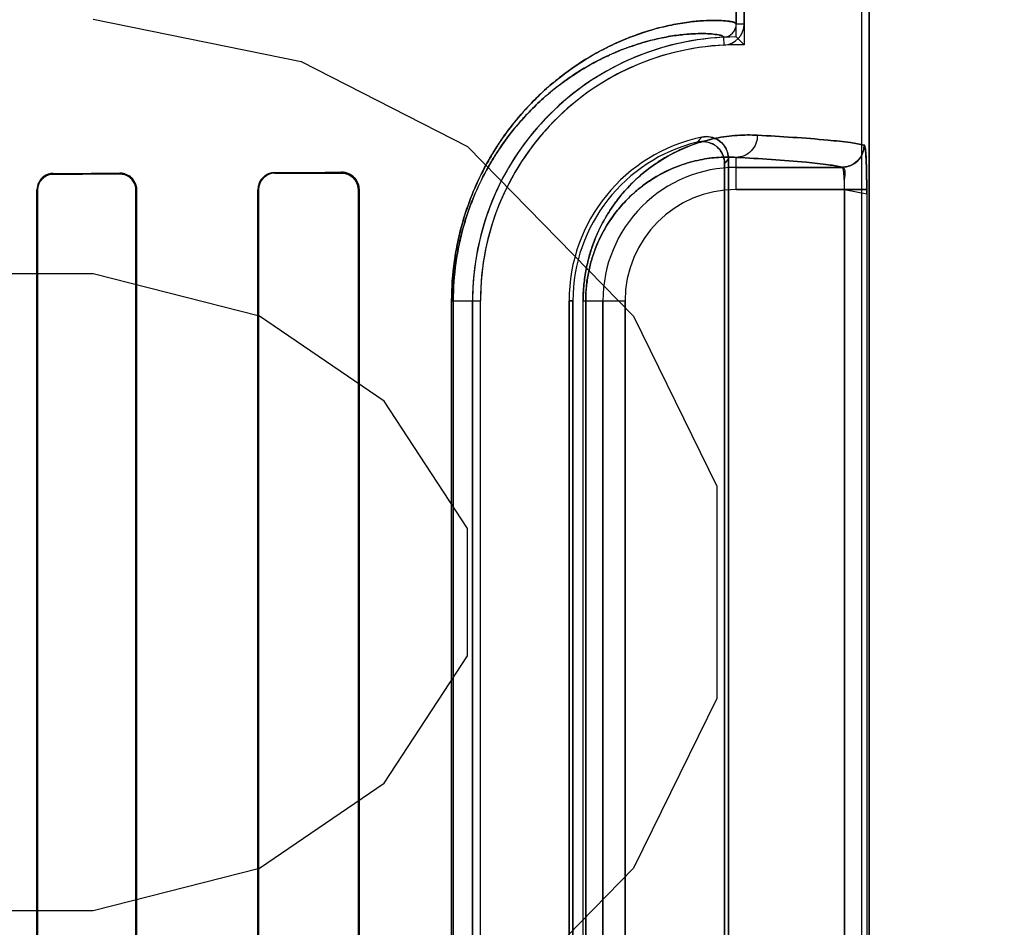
# Model space of a CAD drawing. Header units: millimetres. Extents: x 0 to 297, y 0 to 210.
# Tile 335 of 455: x 240.502 to 240.68, y 157.602 to 157.766. Entities that reach past the tile are written whole.
import ezdxf

# ---------------------------------------------------------------- set-up
doc = ezdxf.new("R2010")
doc.units = ezdxf.units.MM
doc.header["$LTSCALE"] = 16.335
doc.layers.get('0').update_dxf_attribs({"linetype": 'CONTINUOUS'})
for name, color, linetype in [('AXES_REF', 7, 'CONTINUOUS'), ('INTFCLR_1', 7, 'CONTINUOUS'), ('INTFCLR_72935', 7, 'CONTINUOUS')]:
    doc.layers.add(name, color=color, linetype=linetype)

msp = doc.modelspace()

# ---------------------------------------------------------------- linework, layer by layer
at = {"color": 7, "linetype": 'Continuous'}
for p, q in [((240.5152422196, 157.7661070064), (240.5527422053, 157.7584474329)), ((240.5527422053, 157.7584474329), (240.5827422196, 157.7431282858)), ((240.5827422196, 157.7431282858), (240.612742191, 157.7124899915)), ((240.5152422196, 157.7201495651), (240.4702422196, 157.7201495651)), ((240.545242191, 157.7124899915), (240.5152422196, 157.7201495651)), ((240.567742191, 157.6971708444), (240.545242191, 157.7124899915)), ((240.612742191, 157.7124899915), (240.6277422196, 157.6818516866)), ((240.5827422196, 157.674192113), (240.567742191, 157.6971708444)), ((240.6277422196, 157.6818516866), (240.6277422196, 157.6435538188)), ((240.5827422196, 157.6512133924), (240.5827422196, 157.674192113)), ((240.567742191, 157.6282346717), (240.5827422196, 157.6512133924)), ((240.6277422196, 157.6435538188), (240.612742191, 157.6129155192)), ((240.545242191, 157.6129155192), (240.567742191, 157.6282346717)), ((240.5152422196, 157.6052559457), (240.545242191, 157.6129155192)), ((240.612742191, 157.6129155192), (240.5827422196, 157.5822772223)), ((240.455242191, 157.6052559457), (240.5152422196, 157.6052559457))]:
    msp.add_line(p, q, dxfattribs=at)
for radius in [7.756662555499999, 7.756, 7.706331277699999]:
    msp.add_circle((241.4302422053, 154.539298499), radius, dxfattribs=at)
msp.add_arc((241.4302422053, 154.539298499), 7.68, 278.2771290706, 261.7228709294, dxfattribs=at)
at = {"layer": 'AXES_REF', "color": 9, "linetype": 'Continuous'}
msp.add_circle((241.4302422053, 154.539298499), 4.7428614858, dxfattribs=at)
msp.add_arc((241.4302422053, 154.539298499), 7.075609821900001, 94.4118118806, 85.5881881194, dxfattribs=at)
at = {"layer": 'INTFCLR_1', "color": 6, "linetype": 'Continuous'}
for p, q in [((240.6538495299, 159.4753006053), (240.6538495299, 157.3392871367)), ((240.6552601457, 159.4752871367), (240.6552601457, 157.3392871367)), ((240.6312601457, 158.7293596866), (240.6312601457, 157.7652145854)), ((240.6326707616, 157.765214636), (240.6326707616, 158.7293596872)), ((240.6298495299, 157.7409146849), (240.6298495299, 157.4976595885)), ((240.6291496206, 157.498537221), (240.6291496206, 157.7400370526)), ((240.5050621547, 157.7352871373), (240.5050621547, 157.5032871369)), ((240.505175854, 157.7352871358), (240.505175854, 157.5032871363)), ((240.5229187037, 157.5032871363), (240.5229187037, 157.7352871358)), ((240.5230399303, 157.5032871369), (240.5230399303, 157.7352871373)), ((240.5449057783, 157.7352871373), (240.5449057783, 157.5032871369)), ((240.5450369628, 157.7352871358), (240.5450369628, 157.5032871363)), ((240.5630763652, 157.5032871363), (240.5630763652, 157.7352871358)), ((240.5632214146, 157.5032871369), (240.5632214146, 157.7352871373)), ((240.5836754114, 157.7152871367), (240.5836754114, 157.5232871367)), ((240.5850860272, 157.5232871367), (240.5850860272, 157.7152871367)), ((240.6010860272, 157.5232871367), (240.6010860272, 157.7152871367)), ((240.6017859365, 157.7152871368), (240.6017859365, 157.5232871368))]:
    msp.add_line(p, q, dxfattribs=at)
at = {"layer": 'INTFCLR_1', "color": 9, "linetype": 'Continuous'}
for p, q in [((240.6326707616, 157.7652144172), (240.6312601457, 157.7652144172)), ((240.6289753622, 157.7628169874), (240.629043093, 157.7614079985)), ((240.6312601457, 157.7353563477), (240.6312601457, 157.7411512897)), ((240.6503716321, 157.7393557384), (240.6312601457, 157.7393557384)), ((240.5080185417, 157.7381386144), (240.5080185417, 157.7382536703)), ((240.5200185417, 157.7382970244), (240.5200185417, 157.7381774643)), ((240.5480185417, 157.7382806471), (240.5480185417, 157.7384142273)), ((240.5600185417, 157.7384731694), (240.5600185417, 157.7383313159)), ((240.5050621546, 157.7352871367), (240.505175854, 157.7352871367)), ((240.5229187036, 157.7352871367), (240.5230399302, 157.7352871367)), ((240.5449057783, 157.7352871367), (240.5450369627, 157.7352871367)), ((240.5630763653, 157.7352871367), (240.5632214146, 157.7352871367)), ((240.6312601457, 157.7353563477), (240.6547983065, 157.7353563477)), ((240.6508024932, 157.5032179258), (240.6508024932, 157.7353563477)), ((240.6547983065, 157.7353563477), (240.6547983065, 157.5032179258)), ((240.5798990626, 157.5232871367), (240.5798990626, 157.7152871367)), ((240.5798990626, 157.7152871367), (240.5850860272, 157.7152871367)), ((240.5801941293, 157.7152871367), (240.5801941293, 157.5232871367)), ((240.6010860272, 157.7152871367), (240.6017859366, 157.7152871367)), ((240.6036278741, 157.5232871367), (240.6036278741, 157.7152871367)), ((240.6036278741, 157.7152871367), (240.6111909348, 157.7152871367)), ((240.6040953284, 157.7152871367), (240.6040953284, 157.5232871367)), ((240.607191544, 157.7152871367), (240.607191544, 157.5232871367)), ((240.6111909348, 157.5232871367), (240.6111909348, 157.7152871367))]:
    msp.add_line(p, q, dxfattribs=at)
at = {"layer": 'INTFCLR_1', "color": 7, "linetype": 'Continuous'}
msp.add_lwpolyline([(240.5609932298, 157.7381756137), (240.5608931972, 157.7382069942), (240.560790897, 157.7382352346), (240.5606864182, 157.7382601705), (240.5605799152, 157.7382816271), (240.5604714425, 157.7382994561), (240.5603609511, 157.738313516), (240.5602485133, 157.7383236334), (240.5601343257, 157.7383296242), (240.5600185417, 157.7383313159)], dxfattribs=at)
at = {"layer": 'INTFCLR_1', "color": 6, "linetype": 'Continuous'}
for centre, radius, start, end in [((240.628859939, 157.7652144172), 0.0024002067, 272.7555668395, 360), ((240.628859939, 157.7652144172), 0.0038108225, 272.7547928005, 1.58871e-05), ((240.6312601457, 157.7152871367), 0.04758473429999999, 92.75211805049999, 179.9999999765), ((240.6312601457, 157.7152871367), 0.04617411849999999, 92.75211729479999, 179.9999985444), ((240.6312601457, 157.7152871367), 0.0301741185, 101.8889180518, 179.9999977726), ((240.6312601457, 157.7152871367), 0.0294742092, 103.835236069, 179.9999998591), ((240.5080273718, 157.7352871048), 0.0028515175, 90.177425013, 179.9993776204), ((240.52002993, 157.7352870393), 0.0030100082, 0.0018659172, 90.21677973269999), ((240.5480329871, 157.7352870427), 0.0031272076, 90.26466371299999, 179.9982656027), ((240.5480305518, 157.7352870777), 0.0029935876, 90.2298697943, 179.9988878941), ((240.5600351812, 157.7352869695), 0.0031862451, 0.0030183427, 90.2992163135)]:
    msp.add_arc(centre, radius, start, end, dxfattribs=at)
at = {"layer": 'INTFCLR_1', "color": 9, "linetype": 'Continuous'}
for centre, radius, start, end in [((240.6814216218, 157.69231471), 0.07703654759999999, 137.0401802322, 137.9559483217), ((240.6811680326, 157.6992704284), 0.0660895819, 140.9411471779, 141.9143409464), ((240.6312601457, 157.7152871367), 0.0240686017, 89.99999999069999, 179.9999999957), ((240.6312601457, 157.7152871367), 0.020069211, 90.00000006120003, 179.9999997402)]:
    msp.add_arc(centre, radius, start, end, dxfattribs=at)
at = {"layer": 'INTFCLR_1', "color": 7, "linetype": 'Continuous'}
msp.add_arc((240.6503623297, 157.7433563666), 0.0040009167, 270.1332247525, 359.9822812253, dxfattribs=at)
at = {"layer": 'INTFCLR_1', "color": 6, "linetype": 'Continuous'}
for major_axis, start_param, end_param in [((0.4172416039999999, 0), -0.7888979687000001, -0.7475038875), ((0.441241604, 0), -0.8415583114, -0.8044638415), ((0.4172416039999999, 0), -0.642674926, -0.5930216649), ((0.441241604, 0), -0.7121557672, -0.6694696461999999)]:
    msp.add_ellipse((240.2140185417, 157.7392871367), major_axis=major_axis, ratio=0.0034906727, start_param=start_param, end_param=end_param, dxfattribs=at)
at = {"layer": 'INTFCLR_1', "color": 9, "linetype": 'Continuous'}
for points, knots in [([(240.6312601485, 157.7652146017), (240.6312601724, 157.7653254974), (240.6308683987, 157.7655465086), (240.6296883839, 157.7657793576), (240.6277020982, 157.7659087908), (240.6251744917, 157.7658298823), (240.6225084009, 157.7655708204), (240.6193561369, 157.7650370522), (240.6164327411, 157.7643051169), (240.6138605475, 157.7634875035), (240.61093812, 157.7624093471), (240.6069922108, 157.7606076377), (240.6029853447, 157.7582215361), (240.6001005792, 157.7561333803), (240.5983530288, 157.7547333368), (240.5965094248, 157.7531485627), (240.5941750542, 157.7509069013), (240.5914149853, 157.7478093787), (240.5891950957, 157.7448474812), (240.5874633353, 157.7421753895), (240.5856932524, 157.7391263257), (240.5840851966, 157.7357693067), (240.5828835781, 157.7326087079), (240.5822357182, 157.7306447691), (240.5816198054, 157.728562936), (240.5810924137, 157.7264045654), (240.5806625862, 157.7241759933), (240.5801078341, 157.7206656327), (240.5798990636, 157.7176804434), (240.5798990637, 157.7152871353)], [0, 0, 0, 0, 0.0041250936, 0.0132564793, 0.0482716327, 0.075090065, 0.1080986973, 0.1475742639, 0.1940030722, 0.2200359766, 0.2479478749, 0.3098346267, 0.3811008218, 0.4210070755, 0.4422222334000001, 0.46437903, 0.5114245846, 0.562487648, 0.6185464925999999, 0.6489140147, 0.6808923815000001, 0.7496495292, 0.7870559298, 0.8066095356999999, 0.8265636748, 0.8678037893, 0.8891910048, 0.9109738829, 1, 1, 1, 1]), ([(240.6289753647, 157.7628170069), (240.6289757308, 157.762925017), (240.6286125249, 157.7631494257), (240.6274822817, 157.7633862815), (240.6256051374, 157.7635246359), (240.6232049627, 157.7634622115), (240.6206764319, 157.7632264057), (240.6176848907, 157.7627282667), (240.614910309, 157.7620387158), (240.6124685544, 157.761265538), (240.6096932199, 157.7602437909), (240.6059448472, 157.758532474), (240.6021388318, 157.756262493), (240.5993985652, 157.754274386), (240.5977380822, 157.7529406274), (240.5959857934, 157.7514301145), (240.5937668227, 157.7492926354), (240.5911431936, 157.7463381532), (240.5890331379, 157.7435124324), (240.587386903, 157.7409626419), (240.5857036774, 157.7380518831), (240.5841747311, 157.7348469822), (240.5830323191, 157.7318297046), (240.5824162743, 157.7299544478), (240.5818305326, 157.7279663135), (240.5813290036, 157.7259050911), (240.5809202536, 157.7237768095), (240.5803926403, 157.7204239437), (240.5801941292, 157.7175729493), (240.5801941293, 157.7152871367)], [0, 0, 0, 0, 0.004220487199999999, 0.0133545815, 0.04826561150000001, 0.0749769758, 0.1078554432, 0.1471834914, 0.1934537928, 0.2194060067, 0.2472383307, 0.308975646, 0.380119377, 0.4199814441, 0.4411803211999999, 0.4633254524, 0.5103642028, 0.5614471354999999, 0.617559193, 0.6479685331, 0.6800001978, 0.7489013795, 0.7864009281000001, 0.8060068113, 0.826016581, 0.8673780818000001, 0.888831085, 0.9106825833, 1, 1, 1, 1]), ([(240.6350771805, 157.7451506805), (240.6338657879, 157.7452175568), (240.6313288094, 157.7451996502), (240.627377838, 157.7446597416), (240.6231413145, 157.7434627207), (240.6195112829, 157.7417979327), (240.6165353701, 157.7399457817), (240.6146251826, 157.7384916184), (240.6131001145, 157.737139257), (240.6115126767, 157.7355731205), (240.6095523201, 157.7332765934), (240.6077894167, 157.7306025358), (240.6064881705, 157.7281105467), (240.6055623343, 157.7259551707), (240.6047602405, 157.7235709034), (240.604131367, 157.7209743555), (240.6037225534, 157.7181878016), (240.603627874, 157.7162683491), (240.6036278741, 157.7152871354)], [0, 0, 0, 0, 0.0750536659, 0.1564805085, 0.2459796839, 0.3464559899, 0.4023291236, 0.4625807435, 0.4947026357, 0.5283756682, 0.6004715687, 0.6810517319, 0.7259046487, 0.7742538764, 0.8260146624, 0.8813433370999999, 0.9392998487, 1, 1, 1, 1]), ([(240.6350771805, 157.7451506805), (240.6350747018, 157.7446529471), (240.6348830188, 157.7436142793), (240.6340379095, 157.742262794), (240.6327456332, 157.7413610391), (240.6317368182, 157.7411538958), (240.6312601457, 157.7411512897)], [0, 0, 0, 0, 0.2451610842, 0.5075751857, 0.7652119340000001, 1, 1, 1, 1]), ([(240.6543635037, 157.7433551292), (240.6535532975, 157.7435746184), (240.651372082, 157.7439017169), (240.6449520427, 157.7445861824), (240.6393341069, 157.744915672), (240.6350771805, 157.7451506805)], [0, 0, 0, 0, 0.1299135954, 0.3401620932, 1, 1, 1, 1]), ([(240.6312601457, 157.7411512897), (240.6302202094, 157.7412178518), (240.6280395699, 157.7412206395), (240.624638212, 157.7407767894), (240.6209847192, 157.7397606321), (240.6178502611, 157.7383313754), (240.6152788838, 157.7367339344), (240.6136263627, 157.7354763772), (240.6123066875, 157.7343051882), (240.6109311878, 157.7329462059), (240.6092317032, 157.7309507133), (240.6077045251, 157.7286263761), (240.6065765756, 157.7264589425), (240.6057736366, 157.7245827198), (240.6050778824, 157.7225058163), (240.6045321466, 157.7202433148), (240.6041775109, 157.7178152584), (240.6040952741, 157.7161424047), (240.6040953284, 157.7152871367)], [0, 0, 0, 0, 0.0744459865, 0.155311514, 0.2443281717, 0.3444036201, 0.4001947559, 0.4603491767, 0.4924878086, 0.5261985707, 0.5984270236, 0.6792967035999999, 0.7242751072, 0.7728542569, 0.8249392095, 0.880574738, 0.9388989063, 1, 1, 1, 1]), ([(240.6312601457, 157.7411512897), (240.6354785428, 157.7409162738), (240.641045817, 157.7405867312), (240.6474075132, 157.7399023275), (240.6495690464, 157.7395751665), (240.6503716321, 157.7393557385)], [0, 0, 0, 0, 0.6598051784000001, 0.8700608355, 1, 1, 1, 1])]:
    msp.add_open_spline(points, degree=3, knots=knots, dxfattribs=at)
at = {"layer": 'INTFCLR_1', "color": 6, "linetype": 'Continuous'}
for points, knots in [([(240.6291496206, 157.7400370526), (240.6291496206, 157.7406902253), (240.6288158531, 157.7420133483), (240.6271767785, 157.7438319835), (240.6252448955, 157.7441606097), (240.624211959, 157.7439062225)], [0, 0, 0, 0, 0.2761842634, 0.5501881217, 1, 1, 1, 1]), ([(240.6250438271, 157.7448139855), (240.62567039, 157.7449458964), (240.6270099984, 157.7448989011), (240.6291017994, 157.7437190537), (240.6298495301, 157.7419563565), (240.6298495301, 157.740914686)], [0, 0, 0, 0, 0.2757365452, 0.5514172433, 1, 1, 1, 1]), ([(240.5080185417, 157.7382536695), (240.5074247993, 157.7382516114), (240.5058854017, 157.7377927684), (240.5050621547, 157.7361981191), (240.5050621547, 157.7352871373)], [0, 0, 0, 0, 0.3945869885, 1, 1, 1, 1]), ([(240.5229187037, 157.7352871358), (240.5229187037, 157.735865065), (240.5224772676, 157.7373730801), (240.5209126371, 157.7381804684), (240.5200185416, 157.7381774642)], [0, 0, 0, 0, 0.3926070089, 1, 1, 1, 1])]:
    msp.add_open_spline(points, degree=3, knots=knots, dxfattribs=at)
at = {"layer": 'INTFCLR_1', "color": 7, "linetype": 'Continuous'}
for points, knots in [([(240.6543145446, 157.7434057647), (240.6543181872, 157.7426391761), (240.6539231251, 157.7412882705), (240.6524298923, 157.739779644), (240.6510844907, 157.7393774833), (240.6503232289, 157.7393811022)], [0, 0, 0, 0, 0.3692997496, 0.633266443, 1, 1, 1, 1]), ([(240.6543145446, 157.7434057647), (240.6543909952, 157.7434968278), (240.6545508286, 157.7428047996), (240.6546222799, 157.7419695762), (240.6547347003, 157.7401302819), (240.654772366, 157.7383590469), (240.6547942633, 157.7368794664), (240.6547983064, 157.7358710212), (240.6547983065, 157.7353563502)], [0, 0, 0, 0, 0.0440197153, 0.1339656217, 0.4566814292, 0.6255919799, 0.8094559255, 1, 1, 1, 1]), ([(240.6547983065, 157.7353563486), (240.6547982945, 157.7360958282), (240.6547910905, 157.7375179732), (240.6547441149, 157.7395110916), (240.6546886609, 157.7414474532), (240.6545284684, 157.742689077), (240.6543635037, 157.7433551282)], [0, 0, 0, 0, 0.2764959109, 0.5316625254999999, 0.7456761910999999, 1, 1, 1, 1]), ([(240.6508024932, 157.7353563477), (240.6508024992, 157.7356136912), (240.6507973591, 157.7363324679), (240.6507460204, 157.7376186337), (240.650678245, 157.7383723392), (240.650490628, 157.7394804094), (240.6503232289, 157.7393811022)], [0, 0, 0, 0, 0.188311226, 0.5371313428, 0.8575728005, 1, 1, 1, 1]), ([(240.6508024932, 157.7353563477), (240.6508025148, 157.7358139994), (240.650636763, 157.7369675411), (240.6512495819, 157.7392361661), (240.6503716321, 157.7393557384)], [0, 0, 0, 0, 0.3405889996, 1, 1, 1, 1]), ([(240.5630763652, 157.7352871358), (240.5630765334, 157.7358165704), (240.5628008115, 157.7368346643), (240.5616769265, 157.7380207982), (240.5605992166, 157.7383215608), (240.5600185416, 157.738331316)], [0, 0, 0, 0, 0.3351505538, 0.6323606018, 1, 1, 1, 1]), ([(240.5630763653, 157.7352871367), (240.5630763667, 157.7358379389), (240.5627302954, 157.7371072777), (240.5616534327, 157.7379559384), (240.5609932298, 157.7381756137)], [0, 0, 0, 0, 0.4418459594, 1, 1, 1, 1])]:
    msp.add_open_spline(points, degree=3, knots=knots, dxfattribs=at)
at = {"layer": 'INTFCLR_72935', "color": 6, "linetype": 'Continuous'}
for p, q in [((240.6538495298, 159.4753140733), (240.6538495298, 157.3392871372)), ((240.6552601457, 157.3392871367), (240.6552601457, 159.4752871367)), ((240.6326707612, 158.7331345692), (240.6326707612, 157.7614397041)), ((240.6312601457, 157.762871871), (240.6312601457, 158.7317024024)), ((240.6298495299, 157.4976595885), (240.6298495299, 157.7409146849)), ((240.6291496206, 157.7400370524), (240.6291496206, 157.4985372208)), ((240.5050621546, 157.5032871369), (240.5050621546, 157.7352871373)), ((240.5051758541, 157.5032871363), (240.5051758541, 157.7352871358)), ((240.5229187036, 157.7352871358), (240.5229187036, 157.5032871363)), ((240.5230399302, 157.7352871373), (240.5230399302, 157.5032871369)), ((240.5449057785, 157.5032871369), (240.5449057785, 157.7352871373)), ((240.5450369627, 157.5032871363), (240.5450369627, 157.7352871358)), ((240.5630763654, 157.7352871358), (240.5630763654, 157.5032871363)), ((240.5632214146, 157.7352871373), (240.5632214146, 157.5032871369)), ((240.5836754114, 157.5232871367), (240.5836754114, 157.7152871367)), ((240.5850860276, 157.5232871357), (240.5850860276, 157.7152871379)), ((240.6010860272, 157.7152871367), (240.6010860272, 157.5232871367)), ((240.6017859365, 157.5232871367), (240.6017859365, 157.7152871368))]:
    msp.add_line(p, q, dxfattribs=at)
at = {"layer": 'INTFCLR_72935', "color": 9, "linetype": 'Continuous'}
for p, q in [((240.6312601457, 157.7353563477), (240.6312601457, 157.7411512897)), ((240.6312601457, 157.7393557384), (240.6503716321, 157.7393557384)), ((240.5080185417, 157.7382536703), (240.5080185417, 157.7381386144)), ((240.5200185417, 157.7381774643), (240.5200185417, 157.7382970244)), ((240.5480185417, 157.7384142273), (240.5480185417, 157.7382806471)), ((240.5600185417, 157.7383313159), (240.5600185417, 157.7384731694)), ((240.505175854, 157.7352871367), (240.5050621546, 157.7352871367)), ((240.5230399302, 157.7352871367), (240.5229187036, 157.7352871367)), ((240.5450369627, 157.7352871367), (240.5449057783, 157.7352871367)), ((240.5632214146, 157.7352871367), (240.5630763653, 157.7352871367)), ((240.6508024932, 157.7353563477), (240.6312601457, 157.7353563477)), ((240.6508024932, 157.7353563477), (240.6508024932, 157.5032179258)), ((240.6547983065, 157.7353563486), (240.6547983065, 157.5032179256)), ((240.5798990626, 157.7152871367), (240.5850860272, 157.7152871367)), ((240.5798990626, 157.5232871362), (240.5798990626, 157.7152871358)), ((240.5801941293, 157.5232871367), (240.5801941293, 157.7152871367)), ((240.6017859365, 157.7152871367), (240.6010860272, 157.7152871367)), ((240.603627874, 157.5232871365), (240.603627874, 157.7152871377)), ((240.6036278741, 157.7152871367), (240.6111909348, 157.7152871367)), ((240.6040953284, 157.5232871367), (240.6040953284, 157.7152871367)), ((240.607191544, 157.5232871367), (240.607191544, 157.7152871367)), ((240.6111909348, 157.7152871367), (240.6111909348, 157.5232871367))]:
    msp.add_line(p, q, dxfattribs=at)
at = {"layer": 'INTFCLR_72935', "color": 7, "linetype": 'Continuous'}
for p, q in [((240.6547983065, 157.7353563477), (240.6508024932, 157.7353563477)), ((240.6508024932, 157.7353563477), (240.6548000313, 157.7345834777))]:
    msp.add_line(p, q, dxfattribs=at)
for points in [[(240.5210149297, 157.7381313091), (240.5209124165, 157.7381647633), (240.5208076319, 157.7381948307), (240.5207006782, 157.7382213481), (240.5205917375, 157.7382441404), (240.5204808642, 157.7382630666), (240.5203679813, 157.7382779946), (240.5202531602, 157.7382887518), (240.5201366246, 157.7382951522), (240.5200185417, 157.7382970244)], [(240.5610120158, 157.7383197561), (240.5609134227, 157.7383497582), (240.5608120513, 157.7383770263), (240.5607079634, 157.7384013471), (240.5606017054, 157.7384224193), (240.5604928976, 157.7384401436), (240.5603802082, 157.7384544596), (240.5602632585, 157.7384650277), (240.5601426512, 157.7384713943), (240.5600185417, 157.7384731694)], [(240.5600185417, 157.7383313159), (240.560127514, 157.7383298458), (240.5602374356, 157.7383244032), (240.5603481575, 157.7383148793), (240.5604603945, 157.738301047), (240.5605730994, 157.738282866), (240.5606835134, 157.7382608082), (240.5607906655, 157.7382352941), (240.5608953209, 157.7382063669), (240.5609973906, 157.7381742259)]]:
    msp.add_lwpolyline(points, dxfattribs=at)
at = {"layer": 'INTFCLR_72935', "color": 6, "linetype": 'Continuous'}
for centre, radius, start, end in [((240.6312601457, 157.7152871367), 0.04758473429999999, 90, 180.0000000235), ((240.5382213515, 157.6698223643), 0.1315842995, 44.12798397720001, 45.00329824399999), ((240.6312601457, 157.7152871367), 0.04617411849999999, 88.2493462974, 179.9999985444), ((240.6312601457, 157.7152871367), 0.0301741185, 101.8889180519, 179.9999977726), ((240.6312601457, 157.7152871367), 0.0294742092, 103.8352360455, 179.9999997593), ((240.6503623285, 157.7433563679), 0.0040009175, 270.1332424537, 359.9822620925), ((240.5480331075, 157.7352869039), 0.0031273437, 90.2668596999, 179.9957233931), ((240.5480305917, 157.7352870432), 0.002993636, 90.2306273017, 179.9982278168)]:
    msp.add_arc(centre, radius, start, end, dxfattribs=at)
at = {"layer": 'INTFCLR_72935', "color": 9, "linetype": 'Continuous'}
for centre, radius, start, end in [((240.6814216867, 157.69231465), 0.07703663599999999, 137.0401804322, 137.955947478), ((240.6811680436, 157.6992704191), 0.0660895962, 140.9411469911, 141.9143405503), ((240.6312601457, 157.7152871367), 0.0240686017, 90.0000000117, 180.0000000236), ((240.6312601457, 157.7152871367), 0.020069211, 90.00000006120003, 179.9999997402)]:
    msp.add_arc(centre, radius, start, end, dxfattribs=at)
at = {"layer": 'INTFCLR_72935', "color": 6, "linetype": 'Continuous'}
for major_axis, start_param, end_param in [((0.4172416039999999, 0), -0.7888979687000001, -0.7475038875), ((0.441241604, 0), -0.8415583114, -0.8044638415), ((0.4172416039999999, 0), -0.642674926, -0.5930216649), ((0.441241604, 0), -0.7121557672, -0.6694696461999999)]:
    msp.add_ellipse((240.2140185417, 157.7392871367), major_axis=major_axis, ratio=0.0034906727, start_param=start_param, end_param=end_param, dxfattribs=at)
at = {"layer": 'INTFCLR_72935', "color": 9, "linetype": 'Continuous'}
for points, knots in [([(240.5798990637, 157.7152871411), (240.5798990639, 157.717677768), (240.5801073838, 157.7206598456), (240.5806607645, 157.7241653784), (240.5810889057, 157.7263880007), (240.5817377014, 157.7290479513), (240.5825344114, 157.7316022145), (240.5832386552, 157.7335426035), (240.5842893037, 157.736192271), (240.5856706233, 157.7390823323), (240.5874341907, 157.7421277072), (240.5891657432, 157.7448062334), (240.5909889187, 157.747243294), (240.5928731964, 157.7494461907), (240.5946742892, 157.7513860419), (240.5976821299, 157.7542752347), (240.6019639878, 157.7576114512), (240.6062809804, 157.7601854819), (240.6095143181, 157.7617594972), (240.6123907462, 157.7629813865), (240.6157146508, 157.7641260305), (240.6193762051, 157.765041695), (240.6225398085, 157.7655752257), (240.6252105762, 157.7658324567), (240.6277310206, 157.7659080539), (240.6297038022, 157.7657771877), (240.6308749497, 157.7655443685), (240.6312601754, 157.7653242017), (240.6312601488, 157.7652146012)], [0, 0, 0, 0, 0.08892935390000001, 0.1106974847, 0.1320156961, 0.1731121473, 0.21247223, 0.2314805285, 0.2498887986, 0.3184980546, 0.3503473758, 0.3807584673, 0.4371051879, 0.4633880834, 0.4885695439, 0.5355476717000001, 0.6184022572, 0.6898557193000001, 0.7220813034, 0.7521202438, 0.8060674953, 0.8526640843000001, 0.8923378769, 0.9253925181, 0.9521389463, 0.9869003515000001, 0.9959229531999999, 1, 1, 1, 1]), ([(240.5801941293, 157.7152871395), (240.5801941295, 157.7175703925), (240.580392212, 157.7204184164), (240.5809185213, 157.7237666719), (240.5813256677, 157.7258892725), (240.5819426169, 157.7284293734), (240.5827002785, 157.7308686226), (240.5833700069, 157.7327215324), (240.5843688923, 157.7352509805), (240.585682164, 157.7380098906), (240.5873591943, 157.7409171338), (240.5890052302, 157.7434730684), (240.5907384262, 157.745798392), (240.5925298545, 157.7478999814), (240.5942416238, 157.749749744), (240.5970993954, 157.7525033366), (240.601167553, 157.7556814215), (240.6052697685, 157.7581311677), (240.6083413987, 157.7596268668), (240.6110726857, 157.7607862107), (240.6142283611, 157.7618699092), (240.6177039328, 157.7627326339), (240.6207062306, 157.7632304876), (240.6232391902, 157.7634645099), (240.6256325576, 157.7635237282), (240.6274969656, 157.7633841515), (240.6286186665, 157.7631471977), (240.6289757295, 157.7629237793), (240.6289753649, 157.7628170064)], [0, 0, 0, 0, 0.0892203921, 0.1110571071, 0.1324409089, 0.1736583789, 0.2131260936, 0.2321829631, 0.2506359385, 0.3193892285, 0.3512918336, 0.3817450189, 0.4381455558, 0.4644423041, 0.4896300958, 0.5366014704, 0.6193841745, 0.690715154, 0.7228680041, 0.752829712, 0.8066164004, 0.8530538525, 0.8925792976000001, 0.9255035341, 0.9521432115, 0.9868018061, 0.9958277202, 1, 1, 1, 1]), ([(240.6036278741, 157.7152871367), (240.6036278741, 157.7162577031), (240.6037213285, 157.7181732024), (240.6041268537, 157.7209514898), (240.6047543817, 157.7235496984), (240.6055512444, 157.7259255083), (240.6064715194, 157.7280747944), (240.607477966, 157.7300092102), (240.6085455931, 157.7317506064), (240.6099826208, 157.7337805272), (240.6118458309, 157.7359636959), (240.6138346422, 157.737827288), (240.6154205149, 157.7390971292), (240.6169382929, 157.7401954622), (240.6194846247, 157.741783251), (240.6231082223, 157.7434505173), (240.6267268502, 157.7444776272), (240.6294638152, 157.7449450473), (240.6319923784, 157.7452041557), (240.6338627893, 157.7452177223), (240.6350771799, 157.7451506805)], [0, 0, 0, 0, 0.0600364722, 0.1184052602, 0.1734305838, 0.2251527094, 0.2732309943, 0.3179069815, 0.3599202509, 0.3994803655, 0.4716625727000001, 0.5370235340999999, 0.5677436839, 0.5972889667, 0.6528695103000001, 0.7531358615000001, 0.842855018, 0.8846865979, 0.9247668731, 1, 1, 1, 1]), ([(240.6350771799, 157.7451506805), (240.6350747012, 157.7446529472), (240.6348830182, 157.7436142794), (240.634037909, 157.7422627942), (240.632745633, 157.7413610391), (240.6317368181, 157.7411538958), (240.6312601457, 157.7411512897)], [0, 0, 0, 0, 0.2451611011, 0.5075752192, 0.7652119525, 1, 1, 1, 1]), ([(240.6350771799, 157.7451506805), (240.6393341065, 157.744915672), (240.6449520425, 157.7445861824), (240.6513720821, 157.7439017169), (240.6535532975, 157.7435746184), (240.6543635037, 157.7433551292)], [0, 0, 0, 0, 0.6598379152, 0.8700864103, 1, 1, 1, 1]), ([(240.6040953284, 157.7152871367), (240.6040953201, 157.7161331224), (240.604176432, 157.7178026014), (240.6045282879, 157.7202237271), (240.6050727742, 157.7224874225), (240.6057639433, 157.7245565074), (240.6065621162, 157.7264276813), (240.6074349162, 157.728111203), (240.6083606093, 157.7296260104), (240.6096058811, 157.7313899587), (240.6112197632, 157.7332852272), (240.613243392, 157.735183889), (240.6152627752, 157.7367225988), (240.6178271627, 157.7383186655), (240.6209561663, 157.7397501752), (240.6240777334, 157.7406225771), (240.6264356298, 157.7410114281), (240.6286102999, 157.7412198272), (240.6302176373, 157.7412180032), (240.6312601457, 157.7411512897)], [0, 0, 0, 0, 0.0604339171, 0.1191792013, 0.1745255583, 0.2265330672, 0.2748338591, 0.3197007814, 0.3618819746, 0.401549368, 0.4738586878, 0.5392604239, 0.5994174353, 0.6549168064, 0.7547846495, 0.8440250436, 0.8855731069, 0.9253749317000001, 1, 1, 1, 1]), ([(240.6503716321, 157.7393557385), (240.6495690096, 157.7395751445), (240.6474074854, 157.7399023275), (240.6410457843, 157.7405867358), (240.6354785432, 157.7409162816), (240.6312601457, 157.7411512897)], [0, 0, 0, 0, 0.1299438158, 0.3401947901, 1, 1, 1, 1])]:
    msp.add_open_spline(points, degree=3, knots=knots, dxfattribs=at)
at = {"layer": 'INTFCLR_72935', "color": 6, "linetype": 'Continuous'}
for points, knots in [([(240.6289753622, 157.7628169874), (240.6295639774, 157.7628452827), (240.6307744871, 157.7633782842), (240.6312601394, 157.7646147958), (240.6312601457, 157.7652145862)], [0, 0, 0, 0, 0.4955867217, 1, 1, 1, 1]), ([(240.624211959, 157.7439062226), (240.6248461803, 157.7440624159), (240.6262107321, 157.7440547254), (240.6283685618, 157.7428981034), (240.6291496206, 157.7411008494), (240.6291496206, 157.7400370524)], [0, 0, 0, 0, 0.2761837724, 0.5501894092, 1, 1, 1, 1]), ([(240.6298495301, 157.740914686), (240.6298495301, 157.7415549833), (240.6295275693, 157.742856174), (240.6279420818, 157.7446600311), (240.6260631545, 157.7450285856), (240.6250438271, 157.7448139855)], [0, 0, 0, 0, 0.2757362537, 0.5514164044, 1, 1, 1, 1]), ([(240.6508024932, 157.7353563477), (240.6508047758, 157.7356047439), (240.6508052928, 157.736302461), (240.6507686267, 157.7375818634), (240.6506921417, 157.73837143), (240.6505351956, 157.7394111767), (240.6503716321, 157.7393557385)], [0, 0, 0, 0, 0.1832551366, 0.5237758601, 0.8725929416, 1, 1, 1, 1]), ([(240.5080185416, 157.7382536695), (240.5074152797, 157.7382515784), (240.5058734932, 157.737783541), (240.5050621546, 157.7361893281), (240.5050621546, 157.7352871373)], [0, 0, 0, 0, 0.4007193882, 1, 1, 1, 1]), ([(240.5051758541, 157.7352871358), (240.5051758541, 157.7358664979), (240.5056203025, 157.7373501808), (240.5071505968, 157.7381359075), (240.5080185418, 157.7381386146)], [0, 0, 0, 0, 0.4003023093, 1, 1, 1, 1]), ([(240.5200185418, 157.7381774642), (240.5206054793, 157.7381794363), (240.5221166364, 157.737733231), (240.5229187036, 157.7361727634), (240.5229187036, 157.7352871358)], [0, 0, 0, 0, 0.3985830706, 1, 1, 1, 1])]:
    msp.add_open_spline(points, degree=3, knots=knots, dxfattribs=at)
at = {"layer": 'INTFCLR_72935', "color": 7, "linetype": 'Continuous'}
for points, knots in [([(240.6548000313, 157.7345834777), (240.6548023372, 157.7350986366), (240.65479732, 157.7361229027), (240.654785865, 157.7376245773), (240.6547605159, 157.7389420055), (240.6547273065, 157.7400438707), (240.6546874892, 157.7410048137), (240.654632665, 157.7418706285), (240.6545692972, 157.7426378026), (240.6544839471, 157.7430562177), (240.6544282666, 157.7433375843), (240.6543635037, 157.7433551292)], [0, 0, 0, 0, 0.1753904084, 0.3487046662, 0.5113042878, 0.6238686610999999, 0.7243020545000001, 0.8377938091, 0.9227224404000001, 0.9771563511, 1, 1, 1, 1]), ([(240.6543635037, 157.7433551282), (240.6544937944, 157.7429178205), (240.654654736, 157.7419807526), (240.6547117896, 157.7403927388), (240.6547874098, 157.7381712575), (240.6547982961, 157.7364463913), (240.6547983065, 157.7353563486)], [0, 0, 0, 0, 0.1687055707, 0.355605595, 0.5925886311, 1, 1, 1, 1]), ([(240.5200185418, 157.7382970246), (240.5206345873, 157.7382929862), (240.522207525, 157.7378345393), (240.5230463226, 157.7362051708), (240.5230399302, 157.7352871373)], [0, 0, 0, 0, 0.4015728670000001, 1, 1, 1, 1]), ([(240.5600185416, 157.7384731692), (240.5605627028, 157.7384670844), (240.5615857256, 157.7382117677), (240.5628517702, 157.7370798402), (240.5632238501, 157.7359387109), (240.5632214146, 157.7352871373)], [0, 0, 0, 0, 0.3291491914, 0.605901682, 1, 1, 1, 1]), ([(240.5600185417, 157.738331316), (240.5605912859, 157.7383233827), (240.5616668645, 157.7380258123), (240.5627969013, 157.7368446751), (240.5630789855, 157.7358181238), (240.5630763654, 157.7352871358)], [0, 0, 0, 0, 0.3625793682, 0.6638827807, 1, 1, 1, 1]), ([(240.5609973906, 157.7381742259), (240.56150817, 157.7380034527), (240.5626023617, 157.7372831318), (240.5630763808, 157.7359934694), (240.5630763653, 157.7352871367)], [0, 0, 0, 0, 0.4326207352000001, 1, 1, 1, 1])]:
    msp.add_open_spline(points, degree=3, knots=knots, dxfattribs=at)

doc.saveas('drawing.dxf')
